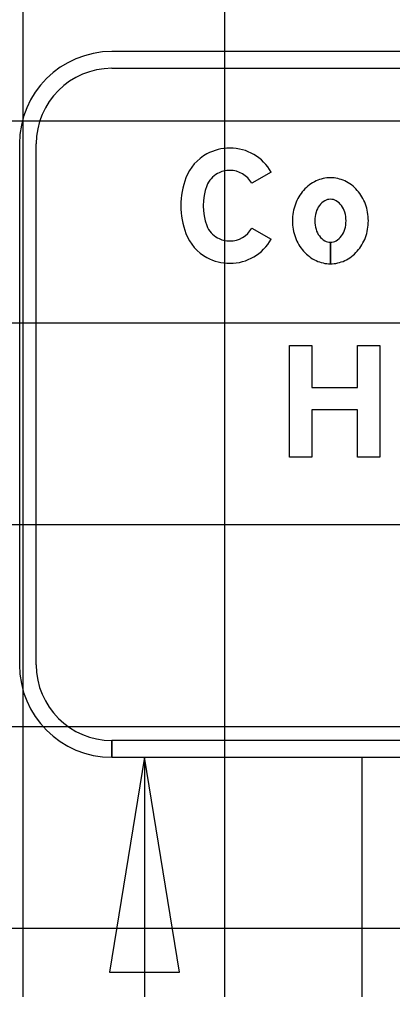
# Model space of a CAD drawing. Extents: x 2193008 to 2198143, y 1236112 to 1237864.
# Drawn here: x 2195468.75 to 2195472.45, y 1237200.5 to 1237210.11 of the extents above; entities that cross this region are included whole.
import ezdxf

# ---------------------------------------------------------------- set-up
doc = ezdxf.new("R2010")
doc.units = 0
for name, color, linetype in [('GSBWFILL', 7, 'Continuous'), ('GSCOLORFILL', 7, 'Continuous'), ('GSDIMS', 7, 'Continuous'), ('GSOUTLINE', 7, 'Continuous'), ('M-ROADS', 7, 'Continuous')]:
    doc.layers.add(name, color=color, linetype=linetype)

msp = doc.modelspace()

# ---------------------------------------------------------------- linework, layer by layer
at = {"layer": 'GSBWFILL'}
for p, q in [((2195471.8304, 1237207.6899), (2195471.8304, 1237207.903)), ((2195471.8304, 1237207.903), (2195471.8304, 1237207.6899))]:
    msp.add_line(p, q, dxfattribs=at)
for points in [[(2195471.2435, 1237208.5977), (2195471.0509, 1237208.4885)], [(2195471.0509, 1237208.0428), (2195471.2435, 1237207.9336)]]:
    msp.add_lwpolyline(points, dxfattribs=at)
msp.add_lwpolyline([(2195472.3208, 1237205.7723), (2195472.0994, 1237205.7723), (2195472.0994, 1237206.242), (2195471.6454, 1237206.242), (2195471.6454, 1237205.7723), (2195471.424, 1237205.7723), (2195471.424, 1237206.8795), (2195471.6454, 1237206.8795), (2195471.6454, 1237206.4634), (2195472.0994, 1237206.4634), (2195472.0994, 1237206.8795), (2195472.3208, 1237206.8795)], close=True, dxfattribs=at)
for centre, radius, start, end in [((2195470.8334, 1237208.3582), 0.4785, 90, 118.37568), ((2195470.8334, 1237208.3652), 0.4715, 29.54326, 90), ((2195470.8217, 1237208.3798), 0.454, 118.37568, 159.08827), ((2195470.8334, 1237208.3582), 0.257, 90, 118.37568), ((2195470.8334, 1237208.3652), 0.25, 29.54326, 90), ((2195471.1204, 1237208.2657), 0.7738, 159.08827, 200.91173), ((2195470.8217, 1237208.3798), 0.2325, 118.37568, 159.08827), ((2195471.8304, 1237208.2088), 0.3337, 90, 115.12827), ((2195471.8304, 1237208.2088), 0.3337, 64.87173, 90), ((2195471.1204, 1237208.2657), 0.5523, 159.08827, 200.91173), ((2195471.8514, 1237208.164), 0.3832, 115.12827, 138.55173), ((2195471.8093, 1237208.164), 0.3832, 41.44827, 64.87173), ((2195471.8842, 1237208.135), 0.427, 138.55173, 159.90753), ((2195471.8304, 1237208.215), 0.1143, 90, 119.6634), ((2195471.8304, 1237208.215), 0.1143, 60.3366, 90), ((2195471.7765, 1237208.135), 0.427, 20.09247, 41.44827), ((2195471.9356, 1237208.1162), 0.4817, 159.90753, 180), ((2195471.9001, 1237208.1365), 0.2217, 143.97263, 163.23527), ((2195471.8574, 1237208.1675), 0.169, 119.6634, 143.97262), ((2195471.8033, 1237208.1675), 0.169, 36.02737, 60.3366), ((2195471.7606, 1237208.1365), 0.2217, 16.76473, 36.02738), ((2195471.7251, 1237208.1162), 0.4817, 0, 20.09247), ((2195471.9674, 1237208.1162), 0.2921, 163.23527, 180), ((2195471.6933, 1237208.1162), 0.2921, 0, 16.76473), ((2195470.8217, 1237208.1515), 0.2325, 200.91173, 241.62432), ((2195470.8334, 1237208.1661), 0.25, 270, 330.45674), ((2195471.9356, 1237208.1162), 0.4817, 180, 200.09247), ((2195471.9674, 1237208.1162), 0.2921, 180, 196.76473), ((2195471.6933, 1237208.1162), 0.2921, 343.23527, 0), ((2195471.7251, 1237208.1162), 0.4817, 339.90753, 0), ((2195470.8217, 1237208.1515), 0.454, 200.91173, 241.62432), ((2195470.8334, 1237208.1731), 0.257, 241.62432, 270), ((2195471.8842, 1237208.0974), 0.427, 200.09247, 221.44827), ((2195471.9001, 1237208.0959), 0.2217, 196.76473, 216.02738), ((2195471.8574, 1237208.0649), 0.169, 216.02737, 240.3366), ((2195471.8033, 1237208.0649), 0.169, 299.6634, 323.97262), ((2195471.7606, 1237208.0959), 0.2217, 323.97263, 343.23527), ((2195471.7765, 1237208.0974), 0.427, 318.55173, 339.90753), ((2195470.8334, 1237208.1661), 0.4715, 270, 330.45674), ((2195471.8304, 1237208.0174), 0.1143, 240.3366, 270), ((2195471.8304, 1237208.0174), 0.1143, 270.02774, 299.6634), ((2195470.8334, 1237208.1731), 0.4785, 241.62432, 270), ((2195471.8514, 1237208.0684), 0.3832, 221.44827, 244.87173), ((2195471.8093, 1237208.0684), 0.3832, 295.12827, 318.55173), ((2195471.8304, 1237208.0236), 0.3337, 244.87173, 270), ((2195471.8304, 1237208.0236), 0.3337, 270.00951, 295.12827)]:
    msp.add_arc(centre, radius, start, end, dxfattribs=at)
at = {"layer": 'GSCOLORFILL'}
for p, q in [((2195484.8138, 1237209.7933), (2195469.6623, 1237209.7933)), ((2195469.6623, 1237209.6268), (2195484.8138, 1237209.6268)), ((2195468.7466, 1237208.8775), (2195468.7466, 1237203.716)), ((2195468.9131, 1237203.716), (2195468.9131, 1237208.8775)), ((2195471.8304, 1237207.6899), (2195471.8304, 1237207.903)), ((2195471.8304, 1237207.903), (2195471.8304, 1237207.6899)), ((2195469.6623, 1237202.8003), (2195469.6623, 1237202.9668)), ((2195484.8138, 1237202.9668), (2195469.664, 1237202.9668)), ((2195469.664, 1237202.9668), (2195469.664, 1237202.8003)), ((2195469.664, 1237202.8003), (2195484.8138, 1237202.8003))]:
    msp.add_line(p, q, dxfattribs=at)
for points in [[(2195471.2435, 1237208.5977), (2195471.0509, 1237208.4885)], [(2195471.0509, 1237208.0428), (2195471.2435, 1237207.9336)]]:
    msp.add_lwpolyline(points, dxfattribs=at)
msp.add_lwpolyline([(2195472.3208, 1237205.7723), (2195472.0994, 1237205.7723), (2195472.0994, 1237206.242), (2195471.6454, 1237206.242), (2195471.6454, 1237205.7723), (2195471.424, 1237205.7723), (2195471.424, 1237206.8795), (2195471.6454, 1237206.8795), (2195471.6454, 1237206.4634), (2195472.0994, 1237206.4634), (2195472.0994, 1237206.8795), (2195472.3208, 1237206.8795)], close=True, dxfattribs=at)
for centre, radius, start, end in [((2195469.6623, 1237208.8775), 0.9158, 90, 180), ((2195469.6623, 1237208.8775), 0.7493, 90, 180), ((2195470.8334, 1237208.3582), 0.4785, 90, 118.37568), ((2195470.8334, 1237208.3652), 0.4715, 29.54326, 90), ((2195470.8217, 1237208.3798), 0.454, 118.37568, 159.08827), ((2195470.8334, 1237208.3582), 0.257, 90, 118.37568), ((2195470.8334, 1237208.3652), 0.25, 29.54326, 90), ((2195471.1204, 1237208.2657), 0.7738, 159.08827, 200.91173), ((2195470.8217, 1237208.3798), 0.2325, 118.37568, 159.08827), ((2195471.8304, 1237208.2088), 0.3337, 90, 115.12827), ((2195471.8304, 1237208.2088), 0.3337, 64.87173, 90), ((2195471.1204, 1237208.2657), 0.5523, 159.08827, 200.91173), ((2195471.8514, 1237208.164), 0.3832, 115.12827, 138.55173), ((2195471.8093, 1237208.164), 0.3832, 41.44827, 64.87173), ((2195471.8842, 1237208.135), 0.427, 138.55173, 159.90753), ((2195471.8304, 1237208.215), 0.1143, 90, 119.6634), ((2195471.8304, 1237208.215), 0.1143, 60.3366, 90), ((2195471.7765, 1237208.135), 0.427, 20.09247, 41.44827), ((2195471.9356, 1237208.1162), 0.4817, 159.90753, 180), ((2195471.9001, 1237208.1365), 0.2217, 143.97263, 163.23527), ((2195471.8574, 1237208.1675), 0.169, 119.6634, 143.97262), ((2195471.8033, 1237208.1675), 0.169, 36.02737, 60.3366), ((2195471.7606, 1237208.1365), 0.2217, 16.76473, 36.02738), ((2195471.7251, 1237208.1162), 0.4817, 0, 20.09247), ((2195471.9674, 1237208.1162), 0.2921, 163.23527, 180), ((2195471.6933, 1237208.1162), 0.2921, 0, 16.76473), ((2195470.8217, 1237208.1515), 0.2325, 200.91173, 241.62432), ((2195470.8334, 1237208.1661), 0.25, 270, 330.45674), ((2195471.9356, 1237208.1162), 0.4817, 180, 200.09247), ((2195471.9674, 1237208.1162), 0.2921, 180, 196.76473), ((2195471.6933, 1237208.1162), 0.2921, 343.23527, 0), ((2195471.7251, 1237208.1162), 0.4817, 339.90753, 0), ((2195470.8217, 1237208.1515), 0.454, 200.91173, 241.62432), ((2195470.8334, 1237208.1731), 0.257, 241.62432, 270), ((2195471.8842, 1237208.0974), 0.427, 200.09247, 221.44827), ((2195471.9001, 1237208.0959), 0.2217, 196.76473, 216.02738), ((2195471.8574, 1237208.0649), 0.169, 216.02737, 240.3366), ((2195471.8033, 1237208.0649), 0.169, 299.6634, 323.97262), ((2195471.7606, 1237208.0959), 0.2217, 323.97263, 343.23527), ((2195471.7765, 1237208.0974), 0.427, 318.55173, 339.90753), ((2195470.8334, 1237208.1661), 0.4715, 270, 330.45674), ((2195471.8304, 1237208.0174), 0.1143, 240.3366, 270), ((2195471.8304, 1237208.0174), 0.1143, 270.02774, 299.6634), ((2195470.8334, 1237208.1731), 0.4785, 241.62432, 270), ((2195471.8514, 1237208.0684), 0.3832, 221.44827, 244.87173), ((2195471.8093, 1237208.0684), 0.3832, 295.12827, 318.55173), ((2195471.8304, 1237208.0236), 0.3337, 244.87173, 270), ((2195471.8304, 1237208.0236), 0.3337, 270.00951, 295.12827), ((2195469.6623, 1237203.716), 0.9158, 180, 270), ((2195469.6623, 1237203.716), 0.7493, 180, 270)]:
    msp.add_arc(centre, radius, start, end, dxfattribs=at)
at = {"layer": 'GSDIMS'}
for p, q in [((2195469.9869, 1237202.8003), (2195469.9869, 1237195.8003)), ((2195472.1449, 1237193.1161), (2195472.1449, 1237202.8003))]:
    msp.add_line(p, q, dxfattribs=at)
msp.add_lwpolyline([(2195469.9869, 1237202.8003), (2195469.6397, 1237200.6719), (2195470.3341, 1237200.6719)], close=True, dxfattribs=at)
at = {"layer": 'GSOUTLINE'}
for points in [[(2195471.2435, 1237208.5977), (2195471.0509, 1237208.4885)], [(2195471.0509, 1237208.0428), (2195471.2435, 1237207.9336)]]:
    msp.add_lwpolyline(points, dxfattribs=at)
msp.add_lwpolyline([(2195472.3208, 1237205.7723), (2195472.0994, 1237205.7723), (2195472.0994, 1237206.242), (2195471.6454, 1237206.242), (2195471.6454, 1237205.7723), (2195471.424, 1237205.7723), (2195471.424, 1237206.8795), (2195471.6454, 1237206.8795), (2195471.6454, 1237206.4634), (2195472.0994, 1237206.4634), (2195472.0994, 1237206.8795), (2195472.3208, 1237206.8795)], close=True, dxfattribs=at)
for centre, radius, start, end in [((2195470.8334, 1237208.3582), 0.4785, 90, 118.37568), ((2195470.8334, 1237208.3652), 0.4715, 29.54326, 90), ((2195470.8217, 1237208.3798), 0.454, 118.37568, 159.08827), ((2195470.8334, 1237208.3582), 0.257, 90, 118.37568), ((2195470.8334, 1237208.3652), 0.25, 29.54326, 90), ((2195471.1204, 1237208.2657), 0.7738, 159.08827, 200.91173), ((2195470.8217, 1237208.3798), 0.2325, 118.37568, 159.08827), ((2195471.8304, 1237208.2088), 0.3337, 90, 115.12827), ((2195471.8304, 1237208.2088), 0.3337, 64.87173, 90), ((2195471.1204, 1237208.2657), 0.5523, 159.08827, 200.91173), ((2195471.8514, 1237208.164), 0.3832, 115.12827, 138.55173), ((2195471.8093, 1237208.164), 0.3832, 41.44827, 64.87173), ((2195471.8842, 1237208.135), 0.427, 138.55173, 159.90753), ((2195471.8304, 1237208.215), 0.1143, 90, 119.6634), ((2195471.8304, 1237208.215), 0.1143, 60.3366, 90), ((2195471.7765, 1237208.135), 0.427, 20.09247, 41.44827), ((2195471.9356, 1237208.1162), 0.4817, 159.90753, 180), ((2195471.9001, 1237208.1365), 0.2217, 143.97263, 163.23527), ((2195471.8574, 1237208.1675), 0.169, 119.6634, 143.97262), ((2195471.8033, 1237208.1675), 0.169, 36.02737, 60.3366), ((2195471.7606, 1237208.1365), 0.2217, 16.76473, 36.02738), ((2195471.7251, 1237208.1162), 0.4817, 0, 20.09247), ((2195471.9674, 1237208.1162), 0.2921, 163.23527, 180), ((2195471.6933, 1237208.1162), 0.2921, 0, 16.76473), ((2195470.8217, 1237208.1515), 0.2325, 200.91173, 241.62432), ((2195470.8334, 1237208.1661), 0.25, 270, 330.45674), ((2195471.9356, 1237208.1162), 0.4817, 180, 200.09247), ((2195471.9674, 1237208.1162), 0.2921, 180, 196.76473), ((2195471.6933, 1237208.1162), 0.2921, 343.23527, 0), ((2195471.7251, 1237208.1162), 0.4817, 339.90753, 0), ((2195470.8217, 1237208.1515), 0.454, 200.91173, 241.62432), ((2195470.8334, 1237208.1731), 0.257, 241.62432, 270), ((2195471.8842, 1237208.0974), 0.427, 200.09247, 221.44827), ((2195471.9001, 1237208.0959), 0.2217, 196.76473, 216.02738), ((2195471.8574, 1237208.0649), 0.169, 216.02737, 240.3366), ((2195471.8033, 1237208.0649), 0.169, 299.6634, 323.97262), ((2195471.7606, 1237208.0959), 0.2217, 323.97263, 343.23527), ((2195471.7765, 1237208.0974), 0.427, 318.55173, 339.90753), ((2195470.8334, 1237208.1661), 0.4715, 270, 330.45674), ((2195471.8304, 1237208.0174), 0.1143, 240.3366, 270), ((2195471.8304, 1237208.0174), 0.1143, 270, 299.6634), ((2195470.8334, 1237208.1731), 0.4785, 241.62432, 270), ((2195471.8514, 1237208.0684), 0.3832, 221.44827, 244.87173), ((2195471.8093, 1237208.0684), 0.3832, 295.12827, 318.55173), ((2195471.8304, 1237208.0236), 0.3337, 244.87173, 270), ((2195471.8304, 1237208.0236), 0.3337, 270, 295.12827)]:
    msp.add_arc(centre, radius, start, end, dxfattribs=at)
at = {"layer": 'M-ROADS'}
for p, q in [((2195468.7834, 1237163.1062), (2195468.7834, 1237223.1062)), ((2195470.7834, 1237163.1062), (2195470.7834, 1237223.1062)), ((2195388.7834, 1237209.1062), (2195518.7834, 1237209.1062)), ((2195388.7834, 1237207.1062), (2195518.7834, 1237207.1062)), ((2195388.7834, 1237205.1062), (2195518.7834, 1237205.1062)), ((2195388.7834, 1237203.1062), (2195518.7834, 1237203.1062)), ((2195388.7834, 1237201.1062), (2195518.7834, 1237201.1062))]:
    msp.add_line(p, q, dxfattribs=at)

doc.saveas('drawing.dxf')
